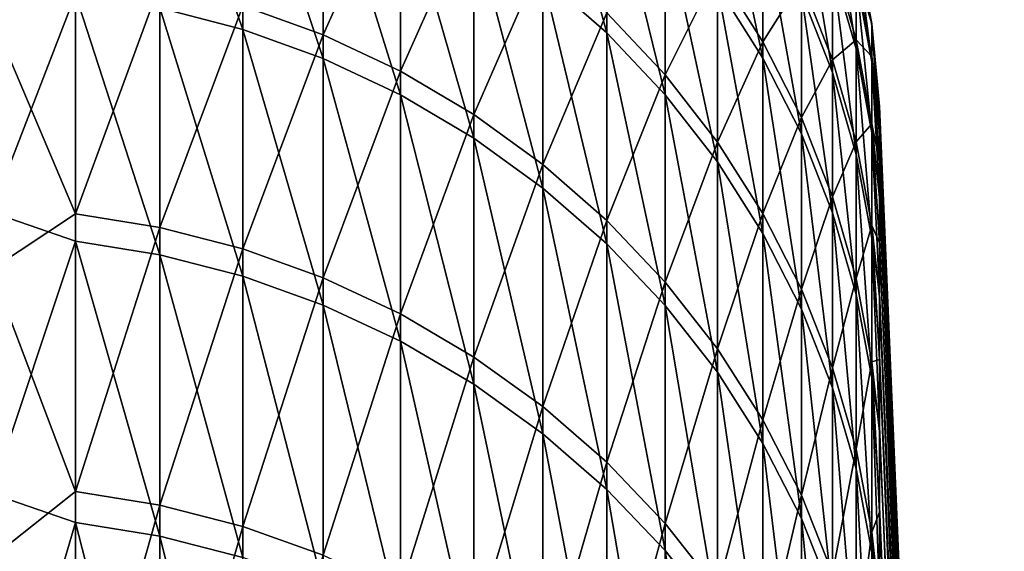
# Model space of a CAD drawing. Header units: metres. Extents: x -2 to 102, y -85 to 102.
# Tile 325 of 343: x 8.8 to 10.96, y 81.86 to 83.02. Entities that reach past the tile are written whole.
import ezdxf

# ---------------------------------------------------------------- set-up
doc = ezdxf.new("R2010")
doc.units = ezdxf.units.M
doc.layers.add('solid_21064300', color=7, linetype='CONTINUOUS')

msp = doc.modelspace()

# ---------------------------------------------------------------- linework, layer by layer
at = {"layer": 'solid_21064300'}
for points in [[(9.109715, 83.512489, -14.139215), (9.291151, 83.464989, -14.131174), (9.291151, 83.000107, -16.645622)], [(9.109715, 83.04734, -16.655094), (9.109715, 83.512489, -14.139215), (9.291151, 83.000107, -16.645622)], [(9.948537, 83.502823, -11.555275), (10.08855, 83.37896, -11.538135), (10.08855, 82.992432, -14.051167)], [(9.948537, 83.115723, -14.072041), (9.948537, 83.502823, -11.555275), (10.08855, 82.992432, -14.051167)], [(9.291151, 83.464989, -14.131174), (9.467271, 83.400932, -14.120329), (9.467271, 82.936409, -16.632847)], [(9.291151, 83.000107, -16.645622), (9.291151, 83.464989, -14.131174), (9.467271, 82.936409, -16.632847)], [(9.291151, 83.052109, 16.384216), (9.467271, 82.988365, 16.371641), (9.467271, 83.444977, 13.857673)], [(9.467271, 83.444977, 13.857673), (9.467271, 82.988365, 16.371641), (9.636523, 83.364876, 13.844371)], [(9.467271, 83.400932, -14.120329), (9.636523, 83.320877, -14.106774), (9.636523, 82.856796, -16.616882)], [(9.467271, 82.936409, -16.632847), (9.467271, 83.400932, -14.120329), (9.636523, 82.856796, -16.616882)], [(10.330427, 83.404449, -8.983879), (10.430161, 83.24633, -8.966847), (10.430161, 82.937523, -11.477048)], [(10.330427, 83.095062, -11.498848), (10.330427, 83.404449, -8.983879), (10.430161, 82.937523, -11.477048)], [(9.467271, 82.988365, 16.371641), (9.636523, 82.908707, 16.355927), (9.636523, 83.364876, 13.844371)], [(9.636523, 83.364876, 13.844371), (9.636523, 82.908707, 16.355927), (9.797419, 83.269478, 13.828527)], [(10.08855, 83.37896, -11.538135), (10.216221, 83.242638, -11.51927), (10.216221, 82.856743, -14.028194)], [(10.08855, 82.992432, -14.051167), (10.08855, 83.37896, -11.538135), (10.216221, 82.856743, -14.028194)], [(9.636523, 83.320877, -14.106774), (9.797419, 83.225525, -14.090631), (9.797419, 82.761978, -16.597866)], [(9.636523, 82.856796, -16.616882), (9.636523, 83.320877, -14.106774), (9.797419, 82.761978, -16.597866)], [(10.514546, 83.311989, -6.435551), (10.582837, 83.13765, -6.422083), (10.582837, 82.905754, -8.930162)], [(10.514546, 83.079613, -8.948889), (10.514546, 83.311989, -6.435551), (10.582837, 82.905754, -8.930162)], [(10.08855, 83.036263, 13.789798), (10.216221, 82.900505, 13.767252), (10.216221, 83.278496, 11.257125)], [(10.216221, 83.278496, 11.257125), (10.216221, 82.900505, 13.767252), (10.330427, 83.130852, 11.237167)], [(10.582837, 83.293686, -3.908145), (10.634434, 83.113396, -3.899686), (10.634434, 82.957695, -6.408183)], [(10.582837, 83.13765, -6.422083), (10.582837, 83.293686, -3.908145), (10.634434, 82.957695, -6.408183)], [(9.636523, 82.908707, 16.355927), (9.797419, 82.813828, 16.33721), (9.797419, 83.269478, 13.828527)], [(9.797419, 83.269478, 13.828527), (9.797419, 82.813828, 16.33721), (9.948537, 83.159615, 13.810283)], [(10.330427, 83.130852, 11.237167), (10.430161, 82.973251, 11.215864), (10.430161, 83.274147, 8.704703)], [(10.430161, 83.274147, 8.704703), (10.430161, 82.973251, 11.215864), (10.514546, 83.107376, 8.68727)], [(10.216221, 83.242638, -11.51927), (10.330427, 83.095062, -11.498848), (10.330427, 82.709854, -14.003325)], [(10.216221, 82.856743, -14.028194), (10.216221, 83.242638, -11.51927), (10.330427, 82.709854, -14.003325)], [(10.430161, 83.24633, -8.966847), (10.514546, 83.079613, -8.948889), (10.514546, 82.771423, -11.454062)], [(10.430161, 82.937523, -11.477048), (10.430161, 83.24633, -8.966847), (10.514546, 82.771423, -11.454062)], [(9.797419, 83.225525, -14.090631), (9.948537, 83.115723, -14.072041), (9.948537, 82.652786, -16.575968)], [(9.797419, 82.761978, -16.597866), (9.797419, 83.225525, -14.090631), (9.948537, 82.652786, -16.575968)], [(10.634434, 83.19722, 1.125691), (10.66888, 83.012703, 1.123195), (10.66888, 83.008751, -1.384553)], [(10.634434, 83.19722, 1.125691), (10.634434, 83.125259, 3.637985), (10.66888, 83.012703, 1.123195)], [(10.634434, 83.19326, -1.38763), (10.634434, 83.19722, 1.125691), (10.66888, 83.008751, -1.384553)], [(10.634434, 83.19326, -1.38763), (10.66888, 83.008751, -1.384553), (10.66888, 82.929062, -3.891037)], [(10.634434, 83.113396, -3.899686), (10.634434, 83.19326, -1.38763), (10.66888, 82.929062, -3.891037)], [(9.797419, 82.813828, 16.33721), (9.948537, 82.704567, 16.315655), (9.948537, 83.159615, 13.810283)], [(9.948537, 83.159615, 13.810283), (9.948537, 82.704567, 16.315655), (10.08855, 83.036263, 13.789798)], [(10.514546, 83.107376, 8.68727), (10.582837, 82.933464, 8.669091), (10.582837, 83.157455, 6.160295)], [(10.582837, 83.157455, 6.160295), (10.634434, 82.977463, 6.14696), (10.634434, 83.125259, 3.637985)], [(10.582837, 83.157455, 6.160295), (10.582837, 82.933464, 8.669091), (10.634434, 82.977463, 6.14696)], [(8.924562, 83.077682, -16.66118), (8.740137, 82.599899, -18.947847), (8.740137, 83.139313, -16.420053)], [(8.924562, 83.12973, 16.399529), (8.740137, 83.030327, 16.962572), (8.924562, 82.596489, 18.902817)], [(8.924562, 83.12973, 16.399529), (8.924562, 82.596489, 18.902817), (9.109715, 83.099365, 16.393539)], [(10.216221, 82.900505, 13.767252), (10.330427, 82.753532, 13.742845), (10.330427, 83.130852, 11.237167)], [(10.330427, 83.130852, 11.237167), (10.330427, 82.753532, 13.742845), (10.430161, 82.973251, 11.215864)], [(10.582837, 83.13765, -6.422083), (10.634434, 82.957695, -6.408183), (10.634434, 82.726303, -8.910832)], [(10.582837, 82.905754, -8.930162), (10.582837, 83.13765, -6.422083), (10.634434, 82.726303, -8.910832)], [(10.634434, 83.125259, 3.637985), (10.66888, 82.940903, 3.629917), (10.66888, 83.012703, 1.123195)], [(10.634434, 83.125259, 3.637985), (10.634434, 82.977463, 6.14696), (10.66888, 82.940903, 3.629917)], [(9.948537, 83.115723, -14.072041), (10.08855, 82.992432, -14.051167), (10.08855, 82.530182, -16.55138)], [(9.948537, 82.652786, -16.575968), (9.948537, 83.115723, -14.072041), (10.08855, 82.530182, -16.55138)], [(10.430161, 82.973251, 11.215864), (10.514546, 82.807076, 11.193401), (10.514546, 83.107376, 8.68727)], [(10.514546, 83.107376, 8.68727), (10.514546, 82.807076, 11.193401), (10.582837, 82.933464, 8.669091)], [(10.634434, 83.113396, -3.899686), (10.66888, 82.929062, -3.891037), (10.66888, 82.773712, -6.39397)], [(10.634434, 82.957695, -6.408183), (10.634434, 83.113396, -3.899686), (10.66888, 82.773712, -6.39397)], [(8.924562, 82.596489, 18.902817), (9.109715, 82.566322, 18.895912), (9.109715, 83.099365, 16.393539)], [(9.109715, 83.099365, 16.393539), (9.109715, 82.566322, 18.895912), (9.291151, 83.052109, 16.384216)], [(10.330427, 83.095062, -11.498848), (10.430161, 82.937523, -11.477048), (10.430161, 82.553047, -13.976776)], [(10.330427, 82.709854, -14.003325), (10.330427, 83.095062, -11.498848), (10.430161, 82.553047, -13.976776)], [(8.924562, 82.53656, -19.162777), (8.740137, 82.599899, -18.947847), (8.924562, 83.077682, -16.66118)], [(8.924562, 83.077682, -16.66118), (9.109715, 83.04734, -16.655094), (9.109715, 82.506416, -19.155777)], [(8.924562, 82.53656, -19.162777), (8.924562, 83.077682, -16.66118), (9.109715, 82.506416, -19.155777)], [(10.514546, 83.079613, -8.948889), (10.582837, 82.905754, -8.930162), (10.582837, 82.598213, -11.430094)], [(10.514546, 82.771423, -11.454062), (10.514546, 83.079613, -8.948889), (10.582837, 82.598213, -11.430094)], [(9.109715, 82.566322, 18.895912), (9.291151, 82.519363, 18.885166), (9.291151, 83.052109, 16.384216)], [(9.109715, 83.04734, -16.655094), (9.291151, 83.000107, -16.645622), (9.291151, 82.459496, -19.144884)], [(9.109715, 82.506416, -19.155777), (9.109715, 83.04734, -16.655094), (9.291151, 82.459496, -19.144884)], [(9.291151, 83.052109, 16.384216), (9.291151, 82.519363, 18.885166), (9.467271, 82.988365, 16.371641)], [(8.924562, 82.596489, 18.902817), (8.740137, 83.030327, 16.962572), (8.740137, 82.474411, 19.48679)], [(9.948537, 82.704567, 16.315655), (10.08855, 82.581886, 16.291452), (10.08855, 83.036263, 13.789798)], [(10.08855, 83.036263, 13.789798), (10.08855, 82.581886, 16.291452), (10.216221, 82.900505, 13.767252)], [(9.291151, 83.000107, -16.645622), (9.467271, 82.936409, -16.632847), (9.467271, 82.39621, -19.13019)], [(9.291151, 82.459496, -19.144884), (9.291151, 83.000107, -16.645622), (9.467271, 82.39621, -19.13019)], [(10.685865, 82.810471, 1.954724), (10.66888, 83.012703, 1.123195), (10.66888, 82.940903, 3.629917)], [(10.685865, 82.83139, -0.596379), (10.66888, 83.008751, -1.384553), (10.66888, 83.012703, 1.123195)], [(10.685866, 82.830734, 0.679218), (10.685865, 82.83139, -0.596379), (10.66888, 83.012703, 1.123195)], [(10.685865, 82.810471, 1.954724), (10.685866, 82.830734, 0.679218), (10.66888, 83.012703, 1.123195)], [(10.685865, 82.773727, -3.146943), (10.66888, 82.929062, -3.891037), (10.66888, 83.008751, -1.384553)], [(10.685864, 82.812401, -1.871843), (10.685865, 82.773727, -3.146943), (10.66888, 83.008751, -1.384553)], [(10.685865, 82.83139, -0.596379), (10.685864, 82.812401, -1.871843), (10.66888, 83.008751, -1.384553)], [(9.291151, 82.519363, 18.885166), (9.467271, 82.456032, 18.870672), (9.467271, 82.988365, 16.371641)], [(9.467271, 82.988365, 16.371641), (9.467271, 82.456032, 18.870672), (9.636523, 82.908707, 16.355927)], [(10.08855, 82.992432, -14.051167), (10.216221, 82.856743, -14.028194), (10.216221, 82.395248, -16.524319)], [(10.08855, 82.530182, -16.55138), (10.08855, 82.992432, -14.051167), (10.216221, 82.395248, -16.524319)], [(10.330427, 82.753532, 13.742845), (10.430161, 82.596642, 13.71679), (10.430161, 82.973251, 11.215864)], [(10.430161, 82.973251, 11.215864), (10.430161, 82.596642, 13.71679), (10.514546, 82.807076, 11.193401)], [(10.582837, 82.933464, 8.669091), (10.634434, 82.753952, 8.650327), (10.634434, 82.977463, 6.14696)], [(10.634434, 82.977463, 6.14696), (10.66888, 82.793434, 6.133327), (10.66888, 82.940903, 3.629917)], [(10.634434, 82.977463, 6.14696), (10.634434, 82.753952, 8.650327), (10.66888, 82.793434, 6.133327)], [(10.634434, 82.957695, -6.408183), (10.66888, 82.773712, -6.39397), (10.66888, 82.542831, -8.89107)], [(10.634434, 82.726303, -8.910832), (10.634434, 82.957695, -6.408183), (10.66888, 82.542831, -8.89107)], [(9.467271, 82.936409, -16.632847), (9.636523, 82.856796, -16.616882), (9.636523, 82.317116, -19.111828)], [(9.467271, 82.39621, -19.13019), (9.467271, 82.936409, -16.632847), (9.636523, 82.317116, -19.111828)], [(10.430161, 82.937523, -11.477048), (10.514546, 82.771423, -11.454062), (10.514546, 82.387718, -13.948784)], [(10.430161, 82.553047, -13.976776), (10.430161, 82.937523, -11.477048), (10.514546, 82.387718, -13.948784)], [(10.514546, 82.807076, 11.193401), (10.582837, 82.633797, 11.169978), (10.582837, 82.933464, 8.669091)], [(10.582837, 82.933464, 8.669091), (10.582837, 82.633797, 11.169978), (10.634434, 82.753952, 8.650327)], [(10.685865, 82.710991, 4.503969), (10.66888, 82.940903, 3.629917), (10.66888, 82.793434, 6.133327)], [(10.685864, 82.770561, 3.229766), (10.685865, 82.810471, 1.954724), (10.66888, 82.940903, 3.629917)], [(10.685865, 82.710991, 4.503969), (10.685864, 82.770561, 3.229766), (10.66888, 82.940903, 3.629917)], [(9.467271, 82.456032, 18.870672), (9.636523, 82.376884, 18.852558), (9.636523, 82.908707, 16.355927)], [(9.636523, 82.908707, 16.355927), (9.636523, 82.376884, 18.852558), (9.797419, 82.813828, 16.33721)], [(10.685865, 82.637573, -5.69447), (10.66888, 82.773712, -6.39397), (10.66888, 82.929062, -3.891037)], [(10.685866, 82.715446, -4.421257), (10.685865, 82.637573, -5.69447), (10.66888, 82.929062, -3.891037)], [(10.685865, 82.773727, -3.146943), (10.685866, 82.715446, -4.421257), (10.66888, 82.929062, -3.891037)], [(10.08855, 82.581886, 16.291452), (10.216221, 82.446869, 16.264818), (10.216221, 82.900505, 13.767252)], [(10.216221, 82.900505, 13.767252), (10.216221, 82.446869, 16.264818), (10.330427, 82.753532, 13.742845)], [(10.582837, 82.905754, -8.930162), (10.634434, 82.726303, -8.910832), (10.634434, 82.419426, -11.405353)], [(10.582837, 82.598213, -11.430094), (10.582837, 82.905754, -8.930162), (10.634434, 82.419426, -11.405353)], [(9.636523, 82.856796, -16.616882), (9.797419, 82.761978, -16.597866), (9.797419, 82.222916, -19.089956)], [(9.636523, 82.317116, -19.111828), (9.636523, 82.856796, -16.616882), (9.797419, 82.222916, -19.089956)], [(10.216221, 82.856743, -14.028194), (10.330427, 82.709854, -14.003325), (10.330427, 82.249176, -16.495024)], [(10.216221, 82.395248, -16.524319), (10.216221, 82.856743, -14.028194), (10.330427, 82.249176, -16.495024)], [(10.916272, 77.394386, -0.654213), (10.685864, 82.812401, -1.871843), (10.685865, 82.83139, -0.596379)], [(10.916272, 77.394386, -0.654213), (10.685865, 82.83139, -0.596379), (10.685866, 82.830734, 0.679218)], [(10.916272, 77.394386, -0.654213), (10.685866, 82.830734, 0.679218), (10.685865, 82.810471, 1.954724)], [(9.636523, 82.376884, 18.852558), (9.797419, 82.282616, 18.830984), (9.797419, 82.813828, 16.33721)], [(9.797419, 82.813828, 16.33721), (9.797419, 82.282616, 18.830984), (9.948537, 82.704567, 16.315655)], [(10.430161, 82.596642, 13.71679), (10.514546, 82.431221, 13.689319), (10.514546, 82.807076, 11.193401)], [(10.514546, 82.807076, 11.193401), (10.514546, 82.431221, 13.689319), (10.582837, 82.633797, 11.169978)], [(10.931903, 76.909492, -4.018887), (10.685865, 82.773727, -3.146943), (10.685864, 82.812401, -1.871843)], [(10.916272, 77.394386, -0.654213), (10.931903, 76.909492, -4.018887), (10.685864, 82.812401, -1.871843)], [(10.899225, 77.764664, 2.724988), (10.685865, 82.810471, 1.954724), (10.685864, 82.770561, 3.229766)], [(10.899225, 77.764664, 2.724988), (10.916272, 77.394386, -0.654213), (10.685865, 82.810471, 1.954724)], [(10.634434, 82.753952, 8.650327), (10.66888, 82.570412, 8.631142), (10.66888, 82.793434, 6.133327)], [(10.685864, 82.533073, 7.048973), (10.66888, 82.793434, 6.133327), (10.66888, 82.570412, 8.631142)], [(10.685866, 82.631805, 5.777113), (10.685865, 82.710991, 4.503969), (10.66888, 82.793434, 6.133327)], [(10.685864, 82.533073, 7.048973), (10.685866, 82.631805, 5.777113), (10.66888, 82.793434, 6.133327)], [(9.797419, 82.761978, -16.597866), (9.948537, 82.652786, -16.575968), (9.948537, 82.114433, -19.06477)], [(9.797419, 82.222916, -19.089956), (9.797419, 82.761978, -16.597866), (9.948537, 82.114433, -19.06477)], [(10.514546, 82.771423, -11.454062), (10.582837, 82.598213, -11.430094), (10.582837, 82.215309, -13.919595)], [(10.514546, 82.387718, -13.948784), (10.514546, 82.771423, -11.454062), (10.582837, 82.215309, -13.919595)], [(10.685866, 82.422997, -8.23667), (10.66888, 82.542831, -8.89107), (10.66888, 82.773712, -6.39397)], [(10.685864, 82.540092, -6.96636), (10.685866, 82.422997, -8.23667), (10.66888, 82.773712, -6.39397)], [(10.685865, 82.637573, -5.69447), (10.685864, 82.540092, -6.96636), (10.66888, 82.773712, -6.39397)], [(10.899225, 77.764664, 2.724988), (10.685864, 82.770561, 3.229766), (10.685865, 82.710991, 4.503969)], [(10.931903, 76.909492, -4.018887), (10.685866, 82.715446, -4.421257), (10.685865, 82.773727, -3.146943)], [(10.216221, 82.446869, 16.264818), (10.330427, 82.300705, 16.235983), (10.330427, 82.753532, 13.742845)], [(10.330427, 82.753532, 13.742845), (10.330427, 82.300705, 16.235983), (10.430161, 82.596642, 13.71679)], [(10.582837, 82.633797, 11.169978), (10.634434, 82.454926, 11.1458), (10.634434, 82.753952, 8.650327)], [(10.634434, 82.753952, 8.650327), (10.634434, 82.454926, 11.1458), (10.66888, 82.570412, 8.631142)], [(10.634434, 82.726303, -8.910832), (10.66888, 82.542831, -8.89107), (10.66888, 82.236633, -11.380057)], [(10.634434, 82.419426, -11.405353), (10.634434, 82.726303, -8.910832), (10.66888, 82.236633, -11.380057)], [(10.931903, 76.909492, -4.018887), (10.685865, 82.637573, -5.69447), (10.685866, 82.715446, -4.421257)], [(9.797419, 82.282616, 18.830984), (9.948537, 82.174049, 18.806139), (9.948537, 82.704567, 16.315655)], [(9.948537, 82.704567, 16.315655), (9.948537, 82.174049, 18.806139), (10.08855, 82.581886, 16.291452)], [(10.330427, 82.709854, -14.003325), (10.430161, 82.553047, -13.976776), (10.430161, 82.093246, -16.463753)], [(10.330427, 82.249176, -16.495024), (10.330427, 82.709854, -14.003325), (10.430161, 82.093246, -16.463753)], [(10.899225, 77.764664, 2.724988), (10.685865, 82.710991, 4.503969), (10.685866, 82.631805, 5.777113)], [(9.948537, 82.652786, -16.575968), (10.08855, 82.530182, -16.55138), (10.08855, 81.99263, -19.036489)], [(9.948537, 82.114433, -19.06477), (9.948537, 82.652786, -16.575968), (10.08855, 81.99263, -19.036489)], [(10.514546, 82.431221, 13.689319), (10.582837, 82.258728, 13.660673), (10.582837, 82.633797, 11.169978)], [(10.582837, 82.633797, 11.169978), (10.582837, 82.258728, 13.660673), (10.634434, 82.454926, 11.1458)], [(10.946099, 76.310547, -7.365146), (10.685864, 82.540092, -6.96636), (10.685865, 82.637573, -5.69447)], [(10.880783, 78.01989, 6.114813), (10.685866, 82.631805, 5.777113), (10.685864, 82.533073, 7.048973)], [(10.931903, 76.909492, -4.018887), (10.946099, 76.310547, -7.365146), (10.685865, 82.637573, -5.69447)], [(10.880783, 78.01989, 6.114813), (10.899225, 77.764664, 2.724988), (10.685866, 82.631805, 5.777113)], [(8.924562, 82.53656, -19.162777), (8.740137, 81.983643, -21.458014), (8.740137, 82.599899, -18.947847)], [(8.924562, 82.596489, 18.902817), (8.740137, 82.474411, 19.48679), (8.924562, 81.987885, 21.388857)], [(8.924562, 82.596489, 18.902817), (8.924562, 81.987885, 21.388857), (9.109715, 82.566322, 18.895912)], [(10.330427, 82.300705, 16.235983), (10.430161, 82.144676, 16.205202), (10.430161, 82.596642, 13.71679)], [(10.430161, 82.596642, 13.71679), (10.430161, 82.144676, 16.205202), (10.514546, 82.431221, 13.689319)], [(10.582837, 82.598213, -11.430094), (10.634434, 82.419426, -11.405353), (10.634434, 82.037354, -13.889465)], [(10.582837, 82.215309, -13.919595), (10.582837, 82.598213, -11.430094), (10.634434, 82.037354, -13.889465)], [(8.924562, 81.987885, 21.388857), (9.109715, 81.957939, 21.381044), (9.109715, 82.566322, 18.895912)], [(9.109715, 82.566322, 18.895912), (9.109715, 81.957939, 21.381044), (9.291151, 82.519363, 18.885166)], [(9.948537, 82.174049, 18.806139), (10.08855, 82.052162, 18.778244), (10.08855, 82.581886, 16.291452)], [(10.08855, 82.581886, 16.291452), (10.08855, 82.052162, 18.778244), (10.216221, 82.446869, 16.264818)], [(10.634434, 82.454926, 11.1458), (10.66888, 82.272057, 11.12108), (10.66888, 82.570412, 8.631142)], [(10.685866, 82.276833, 9.587225), (10.66888, 82.570412, 8.631142), (10.66888, 82.272057, 11.12108)], [(10.685864, 82.414742, 8.319114), (10.685864, 82.533073, 7.048973), (10.66888, 82.570412, 8.631142)], [(10.685866, 82.276833, 9.587225), (10.685864, 82.414742, 8.319114), (10.66888, 82.570412, 8.631142)], [(10.430161, 82.553047, -13.976776), (10.514546, 82.387718, -13.948784), (10.514546, 81.928833, -16.430779)], [(10.430161, 82.093246, -16.463753), (10.430161, 82.553047, -13.976776), (10.514546, 81.928833, -16.430779)], [(10.685865, 82.130272, -10.770968), (10.66888, 82.236633, -11.380057), (10.66888, 82.542831, -8.89107)], [(10.685865, 82.286385, -9.504962), (10.685865, 82.130272, -10.770968), (10.66888, 82.542831, -8.89107)], [(10.685866, 82.422997, -8.23667), (10.685865, 82.286385, -9.504962), (10.66888, 82.542831, -8.89107)], [(8.924562, 81.920135, -21.646889), (8.740137, 81.983643, -21.458014), (8.924562, 82.53656, -19.162777)], [(8.924562, 82.53656, -19.162777), (9.109715, 82.506416, -19.155777), (9.109715, 81.890213, -21.638983)], [(8.924562, 81.920135, -21.646889), (8.924562, 82.53656, -19.162777), (9.109715, 81.890213, -21.638983)], [(10.08855, 82.530182, -16.55138), (10.216221, 82.395248, -16.524319), (10.216221, 81.858574, -19.005365)], [(10.08855, 81.99263, -19.036489), (10.08855, 82.530182, -16.55138), (10.216221, 81.858574, -19.005365)], [(10.946099, 76.310547, -7.365146), (10.685866, 82.422997, -8.23667), (10.685864, 82.540092, -6.96636)], [(10.880783, 78.01989, 6.114813), (10.685864, 82.533073, 7.048973), (10.685864, 82.414742, 8.319114)], [(9.109715, 81.957939, 21.381044), (9.291151, 81.911324, 21.368885), (9.291151, 82.519363, 18.885166)], [(9.109715, 82.506416, -19.155777), (9.291151, 82.459496, -19.144884), (9.291151, 81.843643, -21.626677)], [(9.109715, 81.890213, -21.638983), (9.109715, 82.506416, -19.155777), (9.291151, 81.843643, -21.626677)], [(9.291151, 82.519363, 18.885166), (9.291151, 81.911324, 21.368885), (9.467271, 82.456032, 18.870672)], [(8.924562, 81.987885, 21.388857), (8.740137, 82.474411, 19.48679), (8.740137, 81.841782, 21.99288)], [(9.291151, 82.459496, -19.144884), (9.467271, 82.39621, -19.13019), (9.467271, 81.78083, -21.610077)], [(9.291151, 81.843643, -21.626677), (9.291151, 82.459496, -19.144884), (9.467271, 81.78083, -21.610077)], [(9.291151, 81.911324, 21.368885), (9.467271, 81.848465, 21.352486), (9.467271, 82.456032, 18.870672)], [(9.467271, 82.456032, 18.870672), (9.467271, 81.848465, 21.352486), (9.636523, 82.376884, 18.852558)], [(10.08855, 82.052162, 18.778244), (10.216221, 81.918007, 18.747541), (10.216221, 82.446869, 16.264818)], [(10.216221, 82.446869, 16.264818), (10.216221, 81.918007, 18.747541), (10.330427, 82.300705, 16.235983)], [(10.582837, 82.258728, 13.660673), (10.634434, 82.080673, 13.631104), (10.634434, 82.454926, 11.1458)], [(10.634434, 82.454926, 11.1458), (10.634434, 82.080673, 13.631104), (10.66888, 82.272057, 11.12108)], [(10.430161, 82.144676, 16.205202), (10.514546, 81.980156, 16.172747), (10.514546, 82.431221, 13.689319)], [(10.514546, 82.431221, 13.689319), (10.514546, 81.980156, 16.172747), (10.582837, 82.258728, 13.660673)], [(10.634434, 82.419426, -11.405353), (10.66888, 82.236633, -11.380057), (10.66888, 81.855408, -13.858661)], [(10.634434, 82.037354, -13.889465), (10.634434, 82.419426, -11.405353), (10.66888, 81.855408, -13.858661)], [(10.860967, 78.159775, 9.511346), (10.685864, 82.414742, 8.319114), (10.685866, 82.276833, 9.587225)], [(10.860967, 78.159775, 9.511346), (10.880783, 78.01989, 6.114813), (10.685864, 82.414742, 8.319114)], [(10.946099, 76.310547, -7.365146), (10.685865, 82.286385, -9.504962), (10.685866, 82.422997, -8.23667)], [(9.467271, 82.39621, -19.13019), (9.636523, 82.317116, -19.111828), (9.636523, 81.702324, -21.589334)], [(9.467271, 81.78083, -21.610077), (9.467271, 82.39621, -19.13019), (9.636523, 81.702324, -21.589334)], [(10.216221, 82.395248, -16.524319), (10.330427, 82.249176, -16.495024), (10.330427, 81.713455, -18.971672)], [(10.216221, 81.858574, -19.005365), (10.216221, 82.395248, -16.524319), (10.330427, 81.713455, -18.971672)], [(9.467271, 81.848465, 21.352486), (9.636523, 81.769897, 21.331989), (9.636523, 82.376884, 18.852558)], [(9.636523, 82.376884, 18.852558), (9.636523, 81.769897, 21.331989), (9.797419, 82.282616, 18.830984)], [(10.514546, 82.387718, -13.948784), (10.582837, 82.215309, -13.919595), (10.582837, 81.757385, -16.396397)], [(10.514546, 81.928833, -16.430779), (10.514546, 82.387718, -13.948784), (10.582837, 81.757385, -16.396397)], [(9.636523, 82.317116, -19.111828), (9.797419, 82.222916, -19.089956), (9.797419, 81.608826, -21.564629)], [(9.636523, 81.702324, -21.589334), (9.636523, 82.317116, -19.111828), (9.797419, 81.608826, -21.564629)], [(10.216221, 81.918007, 18.747541), (10.330427, 81.772781, 18.714306), (10.330427, 82.300705, 16.235983)], [(10.330427, 82.300705, 16.235983), (10.330427, 81.772781, 18.714306), (10.430161, 82.144676, 16.205202)], [(10.958847, 75.598228, -10.689125), (10.685865, 82.130272, -10.770968), (10.685865, 82.286385, -9.504962)], [(10.946099, 76.310547, -7.365146), (10.958847, 75.598228, -10.689125), (10.685865, 82.286385, -9.504962)], [(9.636523, 81.769897, 21.331989), (9.797419, 81.676323, 21.307577), (9.797419, 82.282616, 18.830984)], [(9.797419, 82.282616, 18.830984), (9.797419, 81.676323, 21.307577), (9.948537, 82.174049, 18.806139)], [(10.634434, 82.080673, 13.631104), (10.66888, 81.898636, 13.600872), (10.66888, 82.272057, 11.12108)], [(10.685866, 82.119431, 10.853092), (10.685866, 82.276833, 9.587225), (10.66888, 82.272057, 11.12108)], [(10.685864, 81.942596, 12.116469), (10.66888, 82.272057, 11.12108), (10.66888, 81.898636, 13.600872)], [(10.685864, 81.942596, 12.116469), (10.685866, 82.119431, 10.853092), (10.66888, 82.272057, 11.12108)], [(10.860967, 78.159775, 9.511346), (10.685866, 82.276833, 9.587225), (10.685866, 82.119431, 10.853092)], [(10.330427, 82.249176, -16.495024), (10.430161, 82.093246, -16.463753), (10.430161, 81.55854, -18.935705)], [(10.330427, 81.713455, -18.971672), (10.330427, 82.249176, -16.495024), (10.430161, 81.55854, -18.935705)], [(10.514546, 81.980156, 16.172747), (10.582837, 81.808609, 16.138903), (10.582837, 82.258728, 13.660673)], [(10.582837, 82.258728, 13.660673), (10.582837, 81.808609, 16.138903), (10.634434, 82.080673, 13.631104)], [(9.797419, 82.222916, -19.089956), (9.948537, 82.114433, -19.06477), (9.948537, 81.50116, -21.536177)], [(9.797419, 81.608826, -21.564629), (9.797419, 82.222916, -19.089956), (9.948537, 81.50116, -21.536177)], [(10.685866, 81.759598, -13.29515), (10.66888, 81.855408, -13.858661), (10.66888, 82.236633, -11.380057)], [(10.685865, 81.954666, -12.03446), (10.685866, 81.759598, -13.29515), (10.66888, 82.236633, -11.380057)], [(10.685865, 82.130272, -10.770968), (10.685865, 81.954666, -12.03446), (10.66888, 82.236633, -11.380057)], [(10.582837, 82.215309, -13.919595), (10.634434, 82.037354, -13.889465), (10.634434, 81.580421, -16.360905)], [(10.582837, 81.757385, -16.396397), (10.582837, 82.215309, -13.919595), (10.634434, 81.580421, -16.360905)], [(9.797419, 81.676323, 21.307577), (9.948537, 81.568558, 21.279465), (9.948537, 82.174049, 18.806139)], [(9.948537, 82.174049, 18.806139), (9.948537, 81.568558, 21.279465), (10.08855, 82.052162, 18.778244)], [(10.330427, 81.772781, 18.714306), (10.430161, 81.617752, 18.678825), (10.430161, 82.144676, 16.205202)], [(10.430161, 82.144676, 16.205202), (10.430161, 81.617752, 18.678825), (10.514546, 81.980156, 16.172747)], [(9.948537, 82.114433, -19.06477), (10.08855, 81.99263, -19.036489), (10.08855, 81.380264, -21.50423)], [(9.948537, 81.50116, -21.536177), (9.948537, 82.114433, -19.06477), (10.08855, 81.380264, -21.50423)], [(10.860967, 78.159775, 9.511346), (10.685866, 82.119431, 10.853092), (10.685864, 81.942596, 12.116469)], [(10.958847, 75.598228, -10.689125), (10.685865, 81.954666, -12.03446), (10.685865, 82.130272, -10.770968)], [(10.430161, 82.093246, -16.463753), (10.514546, 81.928833, -16.430779), (10.514546, 81.395195, -18.897781)], [(10.430161, 81.55854, -18.935705), (10.430161, 82.093246, -16.463753), (10.514546, 81.395195, -18.897781)], [(10.582837, 81.808609, 16.138903), (10.634434, 81.631531, 16.10397), (10.634434, 82.080673, 13.631104)], [(10.634434, 82.080673, 13.631104), (10.634434, 81.631531, 16.10397), (10.66888, 81.898636, 13.600872)], [(9.948537, 81.568558, 21.279465), (10.08855, 81.447563, 21.2479), (10.08855, 82.052162, 18.778244)], [(10.08855, 82.052162, 18.778244), (10.08855, 81.447563, 21.2479), (10.216221, 81.918007, 18.747541)], [(10.634434, 82.037354, -13.889465), (10.66888, 81.855408, -13.858661), (10.66888, 81.39949, -16.324619)], [(10.634434, 81.580421, -16.360905), (10.634434, 82.037354, -13.889465), (10.66888, 81.39949, -16.324619)], [(8.924562, 81.987885, 21.388857), (8.740137, 81.841782, 21.99288), (8.924562, 81.304474, 23.855381)], [(8.924562, 81.920135, -21.646889), (8.740137, 81.291122, -23.948221), (8.740137, 81.983643, -21.458014)], [(8.924562, 81.987885, 21.388857), (8.924562, 81.304474, 23.855381), (9.109715, 81.957939, 21.381044)], [(10.08855, 81.99263, -19.036489), (10.216221, 81.858574, -19.005365), (10.216221, 81.247208, -21.469072)], [(10.08855, 81.380264, -21.50423), (10.08855, 81.99263, -19.036489), (10.216221, 81.247208, -21.469072)], [(10.430161, 81.617752, 18.678825), (10.514546, 81.454292, 18.641417), (10.514546, 81.980156, 16.172747)], [(10.514546, 81.980156, 16.172747), (10.514546, 81.454292, 18.641417), (10.582837, 81.808609, 16.138903)], [(8.924562, 81.304474, 23.855381), (9.109715, 81.274773, 23.846668), (9.109715, 81.957939, 21.381044)], [(9.109715, 81.957939, 21.381044), (9.109715, 81.274773, 23.846668), (9.291151, 81.911324, 21.368885)], [(10.685864, 81.746284, 13.376894), (10.685864, 81.942596, 12.116469), (10.66888, 81.898636, 13.600872)], [(10.839798, 78.184158, 12.910662), (10.685864, 81.942596, 12.116469), (10.685864, 81.746284, 13.376894)], [(10.839798, 78.184158, 12.910662), (10.860967, 78.159775, 9.511346), (10.685864, 81.942596, 12.116469)], [(10.958847, 75.598228, -10.689125), (10.685866, 81.759598, -13.29515), (10.685865, 81.954666, -12.03446)], [(8.924562, 81.228958, -24.111248), (8.740137, 81.291122, -23.948221), (8.924562, 81.920135, -21.646889)], [(8.924562, 81.920135, -21.646889), (9.109715, 81.890213, -21.638983), (9.109715, 81.199295, -24.102442)], [(8.924562, 81.228958, -24.111248), (8.924562, 81.920135, -21.646889), (9.109715, 81.199295, -24.102442)], [(10.08855, 81.447563, 21.2479), (10.216221, 81.314407, 21.213161), (10.216221, 81.918007, 18.747541)], [(10.216221, 81.918007, 18.747541), (10.216221, 81.314407, 21.213161), (10.330427, 81.772781, 18.714306)], [(10.514546, 81.928833, -16.430779), (10.582837, 81.757385, -16.396397), (10.582837, 81.224869, -18.858236)], [(10.514546, 81.395195, -18.897781), (10.514546, 81.928833, -16.430779), (10.582837, 81.224869, -18.858236)], [(9.109715, 81.274773, 23.846668), (9.291151, 81.228554, 23.833107), (9.291151, 81.911324, 21.368885)], [(9.291151, 81.911324, 21.368885), (9.291151, 81.228554, 23.833107), (9.467271, 81.848465, 21.352486)], [(10.634434, 81.631531, 16.10397), (10.66888, 81.450485, 16.068254), (10.66888, 81.898636, 13.600872)], [(10.685866, 81.530571, 14.634107), (10.66888, 81.898636, 13.600872), (10.66888, 81.450485, 16.068254)], [(10.685866, 81.530571, 14.634107), (10.685864, 81.746284, 13.376894), (10.66888, 81.898636, 13.600872)], [(9.109715, 81.890213, -21.638983), (9.291151, 81.843643, -21.626677), (9.291151, 81.153114, -24.088736)], [(9.109715, 81.199295, -24.102442), (9.109715, 81.890213, -21.638983), (9.291151, 81.153114, -24.088736)], [(10.216221, 81.858574, -19.005365), (10.330427, 81.713455, -18.971672), (10.330427, 81.103172, -21.431011)], [(10.216221, 81.247208, -21.469072), (10.216221, 81.858574, -19.005365), (10.330427, 81.103172, -21.431011)]]:
    msp.add_3dface(points, dxfattribs=at)

doc.saveas('drawing.dxf')
